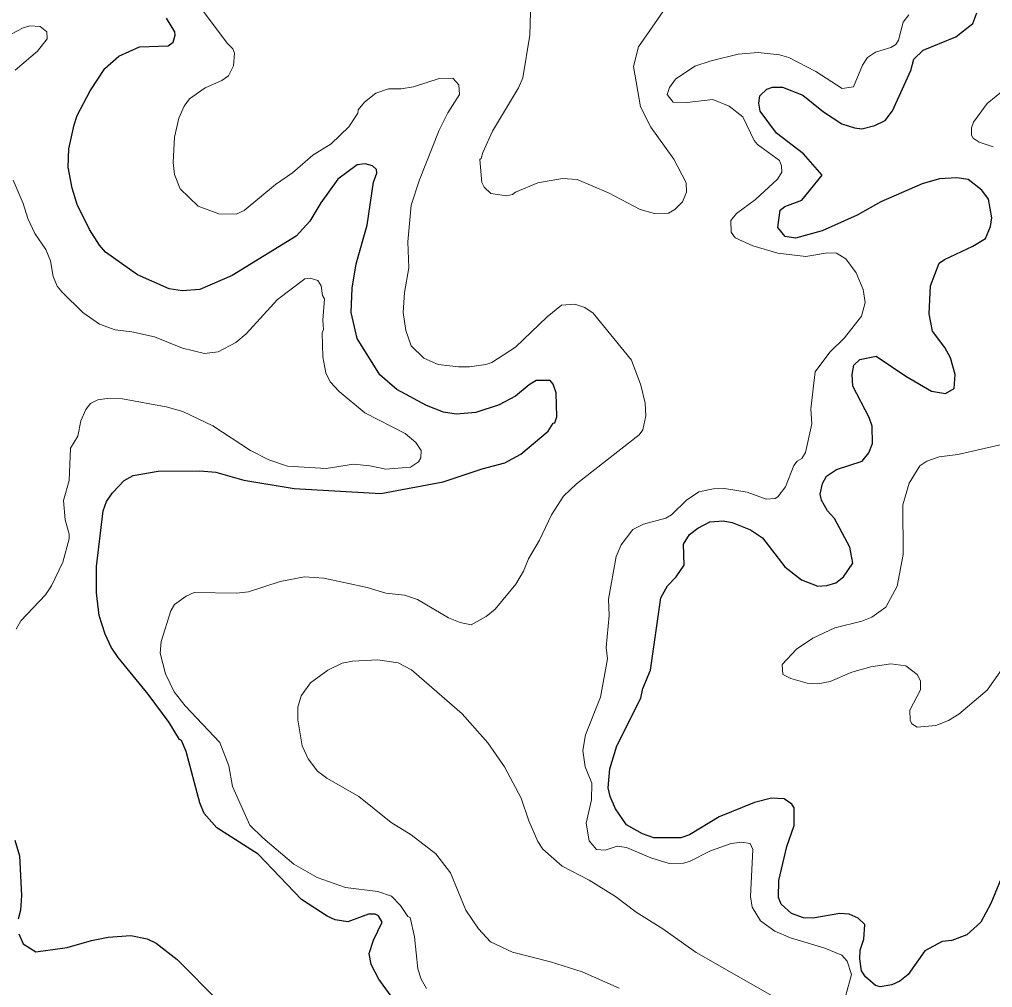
# Model space of a CAD drawing. Extents: x 447.8 to 473.9, y 7733.1 to 7760.8.
# Drawn here: x 464.533 to 466.532, y 7754.988 to 7756.976 of the extents above; entities that cross this region are included whole.
import ezdxf

# ---------------------------------------------------------------- set-up
doc = ezdxf.new("R2010")
doc.units = 0
doc.header["$LTSCALE"] = 0.032
doc.layers.add('1', color=7, linetype='Continuous', lineweight=25)
doc.layers.add('2', color=7, linetype='Continuous', lineweight=13)

msp = doc.modelspace()

# ---------------------------------------------------------------- linework, layer by layer
at = {"layer": '1'}
for points in [[(466.2899, 7756.7578), (466.3111, 7756.7681), (466.3264, 7756.7882), (466.3637, 7756.8706), (466.3701, 7756.8944), (466.3893, 7756.9124), (466.4565, 7756.9397), (466.4912, 7756.9674), (466.4995, 7756.9889)], [(465.5517, 7756.202), (465.5181, 7756.1844), (465.4701, 7756.1687), (465.4296, 7756.1655), (465.4038, 7756.1695), (465.3692, 7756.1829), (465.3078, 7756.2161), (465.2734, 7756.2461), (465.2263, 7756.3207), (465.2139, 7756.3741), (465.2162, 7756.4238), (465.2245, 7756.4736), (465.2473, 7756.5533), (465.2601, 7756.6414), (465.2667, 7756.6598), (465.2666, 7756.6678), (465.2579, 7756.6749), (465.243, 7756.6789), (465.2264, 7756.6772), (465.1871, 7756.6475), (465.1522, 7756.5992), (465.1294, 7756.5618), (465.101, 7756.531), (464.97, 7756.4502), (464.9032, 7756.4211), (464.8672, 7756.4186), (464.8404, 7756.4228), (464.7751, 7756.4516), (464.7099, 7756.4977), (464.697, 7756.5121), (464.6771, 7756.5442), (464.6512, 7756.5954), (464.6411, 7756.6291), (464.6331, 7756.6723), (464.6346, 7756.7103), (464.6451, 7756.7594), (464.6517, 7756.7781), (464.6779, 7756.8288), (464.7083, 7756.8749), (464.7371, 7756.9005), (464.7797, 7756.9195), (464.8384, 7756.9218), (464.8483, 7756.9287), (464.8529, 7756.9433), (464.8523, 7756.9502), (464.8349, 7756.9786)], [(466.1035, 7755.3756), (466.0776, 7755.3765), (466.0426, 7755.3677), (465.9702, 7755.3387), (465.9092, 7755.3018), (465.8916, 7755.2955), (465.8362, 7755.2955), (465.8125, 7755.3032), (465.7796, 7755.3223), (465.757, 7755.3551), (465.7462, 7755.3802), (465.7421, 7755.3978), (465.7454, 7755.4371), (465.7602, 7755.484), (465.8092, 7755.5822), (465.8135, 7755.6021), (465.8293, 7755.6399), (465.8506, 7755.788), (465.8641, 7755.8128), (465.8817, 7755.8315), (465.898, 7755.8552), (465.8969, 7755.8986), (465.9095, 7755.9181), (465.926, 7755.9314), (465.9513, 7755.944), (465.9785, 7755.9464), (465.9965, 7755.9431), (466.0346, 7755.928), (466.0592, 7755.9113), (466.105, 7755.852), (466.1391, 7755.8252), (466.1731, 7755.8118), (466.1914, 7755.8133), (466.2095, 7755.8191), (466.2256, 7755.8315), (466.2446, 7755.8594), (466.2382, 7755.8919), (466.2069, 7755.9512), (466.1925, 7755.967), (466.1805, 7755.9888), (466.1773, 7756.0009), (466.1822, 7756.0229), (466.1906, 7756.0382), (466.2109, 7756.0514), (466.2638, 7756.0684), (466.2775, 7756.086), (466.2848, 7756.105), (466.2846, 7756.1408), (466.2782, 7756.1583), (466.2448, 7756.2226), (466.2431, 7756.2465), (466.2465, 7756.2656), (466.2594, 7756.2775), (466.2923, 7756.2846), (466.3535, 7756.243), (466.4066, 7756.2126), (466.4352, 7756.2078), (466.4529, 7756.2182), (466.4546, 7756.2466), (466.4453, 7756.2808), (466.4335, 7756.3024), (466.4081, 7756.3354), (466.4018, 7756.3709), (466.4041, 7756.4287), (466.4218, 7756.4754), (466.433, 7756.483), (466.4912, 7756.5098), (466.517, 7756.526), (466.5274, 7756.5505), (466.53, 7756.5684), (466.5235, 7756.6067), (466.5099, 7756.6253), (466.4817, 7756.6471), (466.4586, 7756.6502), (466.4227, 7756.6486), (466.387, 7756.6381), (466.302, 7756.6012), (466.2539, 7756.5739), (466.1818, 7756.5419), (466.1268, 7756.5269), (466.106, 7756.5301), (466.0908, 7756.5487), (466.0955, 7756.5841), (466.1052, 7756.5917), (466.1399, 7756.6049), (466.1818, 7756.6558), (466.1436, 7756.6999), (466.0878, 7756.7423), (466.0541, 7756.7871), (466.0516, 7756.8039), (466.0538, 7756.8189), (466.0678, 7756.8324), (466.0796, 7756.8369), (466.1003, 7756.8369), (466.142, 7756.8201)], [(466.142, 7756.8201), (466.1845, 7756.7859), (466.222, 7756.7613), (466.2482, 7756.7528), (466.263, 7756.7513), (466.2899, 7756.7578)], [(465.6355, 7756.209), (465.629, 7756.2269), (465.6227, 7756.2343), (465.5941, 7756.2342), (465.5796, 7756.2255), (465.5517, 7756.202)], [(465.2998, 7754.9651), (465.2708, 7755.005), (465.2556, 7755.0355), (465.2515, 7755.058), (465.2601, 7755.0852), (465.2777, 7755.1221), (465.2704, 7755.1353), (465.2632, 7755.1384), (465.2496, 7755.1383), (465.2074, 7755.1225), (465.1815, 7755.1269), (465.1652, 7755.1343), (465.1124, 7755.169), (465.023, 7755.2618), (464.9384, 7755.3156), (464.9125, 7755.3456), (464.9032, 7755.3675), (464.8754, 7755.4723), (464.8654, 7755.4954), (464.8614, 7755.4969), (464.8403, 7755.5318), (464.7972, 7755.5902), (464.7355, 7755.6658), (464.7215, 7755.687), (464.7092, 7755.7136), (464.6966, 7755.7516), (464.6912, 7755.7986), (464.6913, 7755.8521), (464.7051, 7755.9664), (464.7119, 7755.9862), (464.7241, 7756.0036), (464.7478, 7756.0288), (464.7666, 7756.0394), (464.8177, 7756.0483), (464.9032, 7756.049), (464.9364, 7756.0458), (464.9935, 7756.0295), (465.0971, 7756.0129), (465.275, 7756.0026), (465.4033, 7756.0266), (465.4831, 7756.053), (465.5299, 7756.0653), (465.5628, 7756.0828), (465.6188, 7756.1302), (465.6291, 7756.1465), (465.6325, 7756.1476), (465.637, 7756.16), (465.6355, 7756.209)], [(466.0924, 7755.2077), (466.109, 7755.2776), (466.1243, 7755.3205), (466.1241, 7755.357), (466.1197, 7755.3641), (466.1035, 7755.3756)], [(464.5237, 7755.2904), (464.5332, 7755.2586), (464.5372, 7755.1771), (464.5348, 7755.1465), (464.5301, 7755.1282)], [(466.5576, 7755.2316), (466.5282, 7755.1605), (466.5073, 7755.1222), (466.4789, 7755.0964), (466.448, 7755.0843), (466.4283, 7755.0828), (466.3925, 7755.0633), (466.3586, 7755.0145), (466.3413, 7755.0012), (466.3245, 7754.9933), (466.3009, 7754.9894), (466.2915, 7754.9924), (466.2706, 7755.01), (466.2625, 7755.0221), (466.2591, 7755.0467), (466.2599, 7755.0647), (466.267, 7755.0872), (466.2693, 7755.1172), (466.2558, 7755.1304), (466.237, 7755.1383), (466.2177, 7755.14), (466.1627, 7755.1306), (466.1434, 7755.1313), (466.1189, 7755.1401), (466.0974, 7755.159), (466.0923, 7755.1725), (466.0924, 7755.2077)], [(464.5317, 7755.0984), (464.5403, 7755.0779), (464.5663, 7755.0614), (464.6312, 7755.0698)], [(464.6312, 7755.0698), (464.6812, 7755.0846), (464.715, 7755.0913), (464.7617, 7755.0951), (464.795, 7755.088), (464.8137, 7755.0787)], [(464.8137, 7755.0787), (464.8568, 7755.0456), (464.9436, 7754.9579)]]:
    msp.add_lwpolyline(points, dxfattribs=at)
at = {"layer": '2'}
for points in [[(465.5833, 7757.0138), (465.5809, 7756.9433), (465.5666, 7756.8557), (465.5578, 7756.8352), (465.5046, 7756.7463), (465.4845, 7756.7025), (465.4815, 7756.6898), (465.4785, 7756.6878), (465.4823, 7756.6409), (465.4876, 7756.6314), (465.5008, 7756.618), (465.5331, 7756.6134), (465.5459, 7756.6165), (465.5518, 7756.6212), (465.5978, 7756.6399), (465.6486, 7756.6494), (465.6787, 7756.647), (465.7428, 7756.6198), (465.8079, 7756.5856), (465.8371, 7756.5773), (465.866, 7756.578), (465.8789, 7756.5852), (465.8949, 7756.6011), (465.9031, 7756.6213), (465.9024, 7756.6399), (465.8773, 7756.689), (465.8296, 7756.7545), (465.8085, 7756.7964), (465.7942, 7756.8791), (465.8046, 7756.9194), (465.8545, 7756.9912)], [(465.3373, 7756.5945), (465.3543, 7756.6461), (465.3951, 7756.7483), (465.4126, 7756.7837), (465.4366, 7756.8213), (465.4357, 7756.8413), (465.4233, 7756.8551), (465.3952, 7756.8542), (465.3424, 7756.837), (465.3171, 7756.833), (465.2907, 7756.8329), (465.2652, 7756.8241), (465.2419, 7756.8057), (465.2286, 7756.7898), (465.2277, 7756.783), (465.2094, 7756.755), (465.1735, 7756.7204), (465.1355, 7756.6969), (465.0938, 7756.6609), (465.0589, 7756.6366), (464.9942, 7756.5833), (464.9781, 7756.5757), (464.9425, 7756.5765), (464.8999, 7756.5925), (464.8631, 7756.6281), (464.8515, 7756.657), (464.8483, 7756.6817), (464.8515, 7756.734), (464.8606, 7756.7727), (464.8714, 7756.7974), (464.8819, 7756.8127), (464.9141, 7756.8353), (464.9489, 7756.8505), (464.9622, 7756.8598), (464.9725, 7756.8807), (464.9749, 7756.9064), (464.9715, 7756.9156), (464.9602, 7756.9265), (464.9081, 7756.9951)], [(466.36, 7756.9852), (466.3484, 7756.9698), (466.3384, 7756.9331), (466.3327, 7756.9244), (466.3226, 7756.9178)], [(464.5242, 7756.8712), (464.5701, 7756.9107), (464.5901, 7756.9359), (464.5892, 7756.9499), (464.5754, 7756.9612), (464.5543, 7756.9627), (464.5407, 7756.9586), (464.5013, 7756.9381)], [(466.3226, 7756.9178), (466.2912, 7756.9084), (466.2746, 7756.8973), (466.2645, 7756.8818), (466.2459, 7756.837), (466.2231, 7756.8338)], [(466.2231, 7756.8338), (466.1686, 7756.8686), (466.1134, 7756.8978), (466.0939, 7756.9027), (466.0501, 7756.9076), (466.0093, 7756.9044), (465.9535, 7756.8909), (465.9199, 7756.8797), (465.8805, 7756.8533), (465.8678, 7756.8359), (465.8633, 7756.8213), (465.8754, 7756.8058), (465.9035, 7756.805), (465.9574, 7756.8115), (465.9907, 7756.7973), (466.0186, 7756.776), (466.0419, 7756.7272), (466.0487, 7756.7186), (466.0938, 7756.6862), (466.098, 7756.6751), (466.0987, 7756.6618), (466.0899, 7756.6476), (466.0451, 7756.6061), (466.0055, 7756.577), (465.994, 7756.5628), (465.9946, 7756.5391), (466.0029, 7756.5275), (466.0395, 7756.5105), (466.0904, 7756.4956), (466.148, 7756.4892), (466.1924, 7756.4964), (466.2111, 7756.4958), (466.23, 7756.4838), (466.2514, 7756.4556), (466.2658, 7756.4214), (466.2702, 7756.3945), (466.2623, 7756.3667), (466.2276, 7756.3221), (466.1977, 7756.2922), (466.1676, 7756.2523), (466.1581, 7756.176), (466.1604, 7756.1452), (466.1477, 7756.0862), (466.1399, 7756.0743), (466.1304, 7756.0686), (466.1238, 7756.06), (466.1064, 7756.0163), (466.0909, 7755.9955), (466.085, 7755.992), (466.0666, 7755.991), (466.0274, 7756.0049), (465.9808, 7756.0129), (465.9583, 7756.0122), (465.9282, 7756.0059), (465.9029, 7755.9886), (465.8722, 7755.9587), (465.8605, 7755.9516), (465.8144, 7755.939), (465.7928, 7755.9282), (465.7687, 7755.897), (465.7586, 7755.8732), (465.7429, 7755.7852), (465.7444, 7755.7517), (465.7381, 7755.6863), (465.7411, 7755.6628), (465.7267, 7755.5838), (465.6959, 7755.5066), (465.6901, 7755.4746), (465.6948, 7755.4411), (465.7083, 7755.4077), (465.7082, 7755.3735), (465.6972, 7755.3255), (465.7029, 7755.2892), (465.7184, 7755.2715), (465.7361, 7755.27), (465.7605, 7755.2779), (465.7801, 7755.2757), (465.8297, 7755.2545), (465.8676, 7755.2427), (465.8972, 7755.2433), (465.9089, 7755.2464), (465.952, 7755.2683), (465.9949, 7755.2836), (466.017, 7755.2867), (466.0337, 7755.2834), (466.0395, 7755.2717), (466.0347, 7755.175), (466.0378, 7755.1532), (466.0553, 7755.1251), (466.0844, 7755.1039), (466.1169, 7755.0899), (466.1871, 7755.0688), (466.2221, 7755.0541), (466.2332, 7755.0423), (466.2422, 7755.0147)], [(466.5329, 7756.7144), (466.5044, 7756.724), (466.4921, 7756.7317), (466.4884, 7756.738), (466.4884, 7756.7528), (466.4924, 7756.7649), (466.5209, 7756.8031), (466.5578, 7756.8332)], [(465.3573, 7756.0753), (465.358, 7756.0904), (465.3468, 7756.1068), (465.325, 7756.1255), (465.2424, 7756.1678), (465.1899, 7756.2118), (465.1711, 7756.2317), (465.1624, 7756.2502), (465.1561, 7756.2832), (465.1545, 7756.3325), (465.1577, 7756.3393), (465.1561, 7756.3584), (465.1593, 7756.4022), (465.1553, 7756.4088), (465.1528, 7756.4286), (465.1461, 7756.4395), (465.1301, 7756.4442), (465.1192, 7756.4433), (465.0629, 7756.4007), (464.9986, 7756.3302), (464.9776, 7756.3123), (464.9411, 7756.2933), (464.9128, 7756.2896), (464.8678, 7756.3006), (464.8103, 7756.324), (464.7637, 7756.3344), (464.7293, 7756.3385), (464.697, 7756.3499), (464.6633, 7756.3736), (464.6203, 7756.4155), (464.6106, 7756.4282), (464.6021, 7756.448), (464.5966, 7756.48), (464.5868, 7756.503), (464.5642, 7756.5363), (464.5499, 7756.5668), (464.5402, 7756.598), (464.5203, 7756.6457)], [(465.3262, 7756.3369), (465.3213, 7756.3741), (465.3237, 7756.415), (465.3324, 7756.4658), (465.3309, 7756.519), (465.3373, 7756.5945)], [(465.3692, 7754.9857), (465.3583, 7755.005), (465.3511, 7755.0266), (465.3444, 7755.0923), (465.3356, 7755.1314), (465.3308, 7755.134), (465.3154, 7755.1563), (465.297, 7755.1753), (465.2691, 7755.1848), (465.2029, 7755.1933), (465.1441, 7755.214), (465.0967, 7755.2415), (465.0328, 7755.2952), (465.006, 7755.3214), (464.9708, 7755.401), (464.9633, 7755.4433), (464.9446, 7755.4908), (464.8734, 7755.5662), (464.8508, 7755.595), (464.8329, 7755.6319), (464.822, 7755.6742), (464.8243, 7755.6983), (464.8439, 7755.7614), (464.8513, 7755.7745), (464.8756, 7755.7917), (464.8916, 7755.7989), (464.9788, 7755.7974), (465.0035, 7755.8005), (465.0686, 7755.8215), (465.1185, 7755.831), (465.1581, 7755.8286), (465.2471, 7755.8094), (465.2856, 7755.7974), (465.3241, 7755.7934), (465.3503, 7755.7844), (465.4145, 7755.7467), (465.4379, 7755.7371), (465.4607, 7755.7325), (465.4917, 7755.7497), (465.5102, 7755.765), (465.5526, 7755.8163), (465.5683, 7755.8425), (465.5787, 7755.8681), (465.6011, 7755.9066), (465.6254, 7755.9583), (465.6503, 7755.9967), (465.6773, 7756.0223), (465.8061, 7756.1228), (465.8134, 7756.1329), (465.8198, 7756.1615), (465.8181, 7756.1876), (465.8094, 7756.225), (465.7903, 7756.2763), (465.7115, 7756.3728), (465.6939, 7756.3841), (465.674, 7756.3913), (465.6466, 7756.3887), (465.6165, 7756.3651), (465.5518, 7756.3031), (465.503, 7756.2714), (465.4908, 7756.267), (465.4574, 7756.2623), (465.4347, 7756.2622), (465.3926, 7756.2672), (465.3632, 7756.2804), (465.3374, 7756.3053), (465.3262, 7756.3369)], [(464.526, 7755.7236), (464.5358, 7755.7412), (464.5863, 7755.7944), (464.5986, 7755.8127), (464.6222, 7755.8614), (464.635, 7755.9089), (464.635, 7755.9191), (464.6271, 7755.9481), (464.6231, 7755.9878), (464.6351, 7756.0289), (464.6374, 7756.0952), (464.6527, 7756.1199), (464.6591, 7756.1513), (464.6691, 7756.1749), (464.6789, 7756.1872), (464.6937, 7756.1946), (464.713, 7756.1973), (464.7444, 7756.1965), (464.8342, 7756.1805), (464.8682, 7756.1706), (464.93, 7756.1412), (465.0073, 7756.0906), (465.0448, 7756.0717), (465.0836, 7756.0587), (465.1632, 7756.0539), (465.2193, 7756.0626)], [(466.5682, 7755.6656), (466.5203, 7755.5984), (466.4621, 7755.5492), (466.4412, 7755.5365), (466.4149, 7755.5261), (466.3768, 7755.5225), (466.3659, 7755.5295), (466.3623, 7755.537), (466.3618, 7755.5571), (466.3836, 7755.599), (466.3834, 7755.6174), (466.377, 7755.6306), (466.3536, 7755.6482), (466.3229, 7755.6523), (466.2819, 7755.6467), (466.2424, 7755.6352), (466.1978, 7755.6161), (466.1729, 7755.6114), (466.1512, 7755.6127), (466.117, 7755.6222), (466.1007, 7755.6306), (466.0996, 7755.6511), (466.129, 7755.6825), (466.1622, 7755.7055), (466.2074, 7755.7267), (466.2635, 7755.7404), (466.284, 7755.7481), (466.3126, 7755.7686), (466.3356, 7755.8121), (466.348, 7755.8772), (466.3474, 7755.9792), (466.3602, 7756.0237), (466.3823, 7756.0591), (466.3969, 7756.069), (466.4219, 7756.0778), (466.4607, 7756.0827), (466.6137, 7756.1176)], [(465.2193, 7756.0626), (465.2529, 7756.0593), (465.2852, 7756.0523), (465.3359, 7756.0567), (465.3527, 7756.067), (465.3573, 7756.0753)], [(466.1078, 7754.9546), (465.9227, 7755.06), (465.8541, 7755.1083), (465.7995, 7755.1428), (465.7571, 7755.1749), (465.7032, 7755.2083), (465.6479, 7755.2372), (465.6076, 7755.2721), (465.5976, 7755.2878), (465.5793, 7755.3301), (465.5636, 7755.3767), (465.5292, 7755.4408), (465.4951, 7755.4901), (465.4424, 7755.5502), (465.3385, 7755.6404), (465.3111, 7755.6545), (465.2687, 7755.661), (465.2167, 7755.6578), (465.196, 7755.6539), (465.166, 7755.6396), (465.131, 7755.6134), (465.1115, 7755.5867), (465.1048, 7755.5636), (465.1048, 7755.5373), (465.1133, 7755.4844), (465.1258, 7755.4572), (465.145, 7755.4324), (465.164, 7755.4178), (465.2303, 7755.3802), (465.2966, 7755.3266), (465.3378, 7755.3015), (465.388, 7755.2624), (465.4182, 7755.2234), (465.4501, 7755.1467), (465.4757, 7755.1082), (465.5002, 7755.082), (465.5453, 7755.0605), (465.6239, 7755.0407), (465.6886, 7755.0205), (465.7647, 7754.9865)], [(466.2422, 7755.0147), (466.2303, 7754.972), (466.2231, 7754.9272), (466.2263, 7754.9157), (466.2319, 7754.9084), (466.2475, 7754.9036)]]:
    msp.add_lwpolyline(points, dxfattribs=at)

doc.saveas('drawing.dxf')
